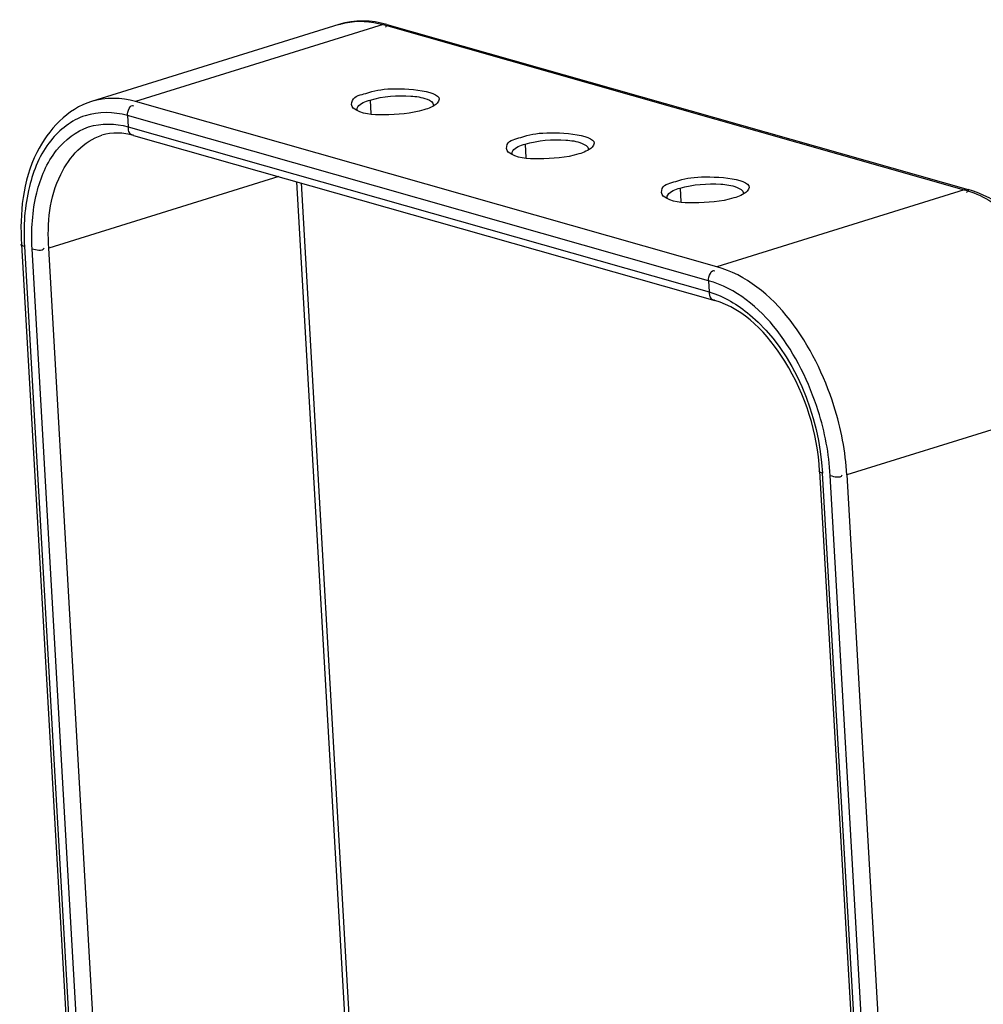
# Paper-space layout 'Sheet' of a CAD drawing. Header units: inches. Extents: x 0.2 to 10.8, y 0.2 to 8.3.
# Tile 317 of 545: x 5.033 to 5.688, y 7.444 to 8.113. Entities that reach past the tile are written whole.
import ezdxf

# ---------------------------------------------------------------- set-up
doc = ezdxf.new("R2010")
doc.units = ezdxf.units.IN
doc.header["$MEASUREMENT"] = 0
doc.layers.get('0').update_dxf_attribs({"lineweight": 5})

psp = doc.layouts.new('Sheet')

# ---------------------------------------------------------------- linework, layer by layer
at = {"color": 0, "linetype": 'ByBlock', "lineweight": -3}
for p, q in [((5.249991, 8.110217), (5.081799, 8.057873)), ((5.280031, 8.110134), (5.111838, 8.05779)), ((5.280031, 8.110134), (5.674937, 7.997939)), ((5.282657, 8.110196), (5.677562, 7.998001)), ((5.506744, 7.945595), (5.111838, 8.05779)), ((5.271186, 8.058828), (5.271721, 8.049544)), ((5.262457, 8.051877), (5.262342, 8.052473)), ((5.106271, 8.048287), (5.10671, 8.040654)), ((5.501177, 7.936092), (5.106271, 8.048287)), ((5.10671, 8.040654), (5.501616, 7.928459)), ((5.110531, 8.034828), (5.505436, 7.922633)), ((5.376495, 8.02891), (5.377029, 8.019626)), ((5.367765, 8.021958), (5.367651, 8.022554)), ((5.209128, 8.006816), (5.052829, 7.958173)), ((5.264118, 7.261524), (5.221435, 8.003319)), ((5.224316, 8.002501), (5.266906, 7.26233)), ((5.481803, 7.998991), (5.482337, 7.989707)), ((5.674937, 7.997939), (5.506744, 7.945595)), ((5.473073, 7.992039), (5.472959, 7.992636)), ((5.034311, 7.960705), (5.087343, 7.039062)), ((5.036291, 7.959296), (5.089173, 7.040242)), ((5.094168, 7.043458), (5.041556, 7.9578)), ((5.10507, 7.050266), (5.052829, 7.958173)), ((5.501177, 7.936092), (5.501616, 7.928459)), ((5.763358, 7.856436), (5.595166, 7.804092)), ((5.576648, 7.806624), (5.639608, 6.712427)), ((5.641565, 6.711421), (5.578628, 7.805214)), ((5.646902, 6.708675), (5.583894, 7.803718)), ((5.595166, 7.804092), (5.653033, 6.798407))]:
    psp.add_line(p, q, dxfattribs=at)
for points in [[(5.282657, 8.110196), (5.272183, 8.113172), (5.260388, 8.113452), (5.249991, 8.110217)], [(5.254154, 8.111308), (5.262597, 8.113116), (5.271725, 8.112494), (5.280031, 8.110134)], [(5.111838, 8.05779), (5.102206, 8.060527), (5.09136, 8.060848), (5.081799, 8.057873)], [(5.106271, 8.048287), (5.106119, 8.050924), (5.1083, 8.056495), (5.110477, 8.055)], [(5.316732, 8.056711), (5.314399, 8.054331), (5.311006, 8.053164), (5.307825, 8.052174)], [(5.110531, 8.034828), (5.103605, 8.036796), (5.095806, 8.037096), (5.088931, 8.034957)], [(5.42204, 8.026792), (5.419707, 8.024412), (5.416314, 8.023245), (5.413133, 8.022255)], [(5.527348, 7.996873), (5.525015, 7.994494), (5.521623, 7.993326), (5.518441, 7.992336)], [(5.041556, 7.9578), (5.04418, 7.957054), (5.048414, 7.955775), (5.04973, 7.958163)], [(5.501177, 7.936092), (5.501025, 7.938728), (5.503206, 7.944299), (5.505383, 7.942805)], [(5.583894, 7.803718), (5.586517, 7.802973), (5.590751, 7.801693), (5.592068, 7.804082)]]:
    psp.add_open_spline(points, degree=3, dxfattribs=at)
for points, knots in [([(5.249991, 8.110217), (5.250676, 8.11043), (5.252056, 8.110825), (5.253452, 8.111157), (5.254154, 8.111308)], [0, 0, 0, 0, 0.4996813, 1, 1, 1, 1]), ([(5.282654, 8.109421), (5.28248, 8.109273), (5.282126, 8.108908), (5.281819, 8.108504), (5.28166, 8.108275)], [0, 0, 0, 0, 0.4498857, 1, 1, 1, 1]), ([(5.282858, 8.109582), (5.282823, 8.109557), (5.282754, 8.109505), (5.282687, 8.109449), (5.282654, 8.109421)], [0, 0, 0, 0, 0.4885539, 1, 1, 1, 1]), ([(5.25974, 8.053431), (5.258407, 8.054511), (5.258416, 8.061668), (5.265024, 8.062363), (5.268334, 8.063393)], [0, 0, 0, 0, 0.3309594, 1, 1, 1, 1]), ([(5.268334, 8.063393), (5.274008, 8.065159), (5.286097, 8.068258), (5.324281, 8.064411), (5.316732, 8.056711)], [0, 0, 0, 0, 0.3552844, 1, 1, 1, 1]), ([(5.081799, 8.057873), (5.065644, 8.052845), (5.036383, 8.021254), (5.033098, 7.981784), (5.034311, 7.960705)], [0, 0, 0, 0, 0.4448615, 1, 1, 1, 1]), ([(5.262342, 8.052473), (5.262309, 8.053058), (5.263857, 8.056787), (5.268146, 8.057882), (5.271186, 8.058828)], [0, 0, 0, 0, 0.1552833, 1, 1, 1, 1]), ([(5.271186, 8.058828), (5.280022, 8.061578), (5.293913, 8.062243), (5.30774, 8.060731), (5.314147, 8.057391), (5.314256, 8.05546)], [0, 0, 0, 0, 0.618295, 0.8707662, 1, 1, 1, 1]), ([(5.314256, 8.05546), (5.314261, 8.055362), (5.314259, 8.055163), (5.314232, 8.054965), (5.314212, 8.054867)], [0, 0, 0, 0, 0.4961451, 1, 1, 1, 1]), ([(5.106271, 8.048287), (5.097058, 8.050905), (5.076327, 8.051429), (5.050641, 8.031296), (5.037126, 7.998279), (5.035509, 7.972888), (5.036291, 7.959296)], [0, 0, 0, 0, 0.2162476, 0.4336657, 0.6925934, 1, 1, 1, 1]), ([(5.307825, 8.052174), (5.299019, 8.049433), (5.283156, 8.048503), (5.265212, 8.048998), (5.25974, 8.053431)], [0, 0, 0, 0, 0.5670129, 1, 1, 1, 1]), ([(5.041556, 7.9578), (5.040828, 7.970455), (5.042334, 7.994095), (5.054917, 8.024835), (5.078831, 8.043579), (5.098132, 8.043091), (5.10671, 8.040654)], [0, 0, 0, 0, 0.3074066, 0.5663343, 0.7837524, 1, 1, 1, 1]), ([(5.10671, 8.040654), (5.106793, 8.039214), (5.106594, 8.036757), (5.109576, 8.034898), (5.11033, 8.035443)], [0, 0, 0, 0, 0.6081695, 1, 1, 1, 1]), ([(5.373642, 8.033474), (5.379317, 8.03524), (5.391405, 8.038339), (5.429589, 8.034492), (5.42204, 8.026792)], [0, 0, 0, 0, 0.3552844, 1, 1, 1, 1]), ([(5.052829, 7.958173), (5.051855, 7.975092), (5.054185, 8.005941), (5.076658, 8.031137), (5.088931, 8.034957)], [0, 0, 0, 0, 0.5686788, 1, 1, 1, 1]), ([(5.365048, 8.023512), (5.363715, 8.024592), (5.363725, 8.031749), (5.370332, 8.032444), (5.373642, 8.033474)], [0, 0, 0, 0, 0.3309594, 1, 1, 1, 1]), ([(5.367651, 8.022554), (5.367618, 8.023139), (5.369165, 8.026869), (5.373454, 8.027963), (5.376495, 8.02891)], [0, 0, 0, 0, 0.1552833, 1, 1, 1, 1]), ([(5.376495, 8.02891), (5.38533, 8.031659), (5.399221, 8.032324), (5.413048, 8.030812), (5.419455, 8.027472), (5.419564, 8.025541)], [0, 0, 0, 0, 0.618295, 0.8707662, 1, 1, 1, 1]), ([(5.413133, 8.022255), (5.404327, 8.019514), (5.388464, 8.018584), (5.37052, 8.01908), (5.365048, 8.023512)], [0, 0, 0, 0, 0.5670129, 1, 1, 1, 1]), ([(5.419564, 8.025541), (5.419569, 8.025443), (5.419567, 8.025244), (5.41954, 8.025046), (5.41952, 8.024948)], [0, 0, 0, 0, 0.4961451, 1, 1, 1, 1]), ([(5.470356, 7.993594), (5.469024, 7.994673), (5.469033, 8.00183), (5.475641, 8.002525), (5.478951, 8.003556)], [0, 0, 0, 0, 0.3309594, 1, 1, 1, 1]), ([(5.478951, 8.003556), (5.484625, 8.005321), (5.496713, 8.008421), (5.534897, 8.004573), (5.527348, 7.996873)], [0, 0, 0, 0, 0.3552844, 1, 1, 1, 1]), ([(5.481803, 7.998991), (5.490638, 8.001741), (5.504529, 8.002406), (5.518356, 8.000893), (5.524763, 7.997554), (5.524872, 7.995623)], [0, 0, 0, 0, 0.618295, 0.8707662, 1, 1, 1, 1]), ([(5.472959, 7.992636), (5.472926, 7.99322), (5.474474, 7.99695), (5.478762, 7.998045), (5.481803, 7.998991)], [0, 0, 0, 0, 0.1552833, 1, 1, 1, 1]), ([(5.524872, 7.995623), (5.524878, 7.995524), (5.524876, 7.995325), (5.524848, 7.995128), (5.524828, 7.99503)], [0, 0, 0, 0, 0.4961451, 1, 1, 1, 1]), ([(5.674937, 7.997939), (5.675324, 7.997829), (5.676098, 7.997601), (5.676868, 7.997359), (5.677253, 7.997234)], [0, 0, 0, 0, 0.4983121, 1, 1, 1, 1]), ([(5.677763, 7.997386), (5.677553, 7.997234), (5.677118, 7.996824), (5.676756, 7.996353), (5.676565, 7.99608)], [0, 0, 0, 0, 0.4382919, 1, 1, 1, 1]), ([(5.677253, 7.997234), (5.688741, 7.993506), (5.737487, 7.961581), (5.760793, 7.901028), (5.763358, 7.856436)], [0, 0, 0, 0, 0.2128549, 1, 1, 1, 1]), ([(5.76608, 7.858391), (5.76518, 7.874028), (5.75496, 7.928793), (5.716968, 7.986806), (5.677562, 7.998001)], [0, 0, 0, 0, 0.2765905, 1, 1, 1, 1]), ([(5.518441, 7.992336), (5.509636, 7.989596), (5.493772, 7.988666), (5.475828, 7.989161), (5.470356, 7.993594)], [0, 0, 0, 0, 0.5670129, 1, 1, 1, 1]), ([(5.036291, 7.959296), (5.035745, 7.959451), (5.03491, 7.959779), (5.033931, 7.960296), (5.033821, 7.960667)], [0, 0, 0, 0, 0.5945426, 1, 1, 1, 1]), ([(5.595166, 7.804092), (5.59425, 7.820019), (5.5839, 7.875168), (5.546353, 7.934342), (5.506744, 7.945595)], [0, 0, 0, 0, 0.2792547, 1, 1, 1, 1]), ([(5.583894, 7.803718), (5.583036, 7.818618), (5.573354, 7.870209), (5.53823, 7.925565), (5.501177, 7.936092)], [0, 0, 0, 0, 0.2792548, 1, 1, 1, 1]), ([(5.501616, 7.928459), (5.501699, 7.927018), (5.5015, 7.924561), (5.504482, 7.922703), (5.505235, 7.923248)], [0, 0, 0, 0, 0.6081695, 1, 1, 1, 1]), ([(5.501616, 7.928459), (5.511792, 7.925568), (5.555575, 7.898366), (5.57636, 7.844631), (5.578628, 7.805214)], [0, 0, 0, 0, 0.2113206, 1, 1, 1, 1]), ([(5.576648, 7.806624), (5.575148, 7.832699), (5.561151, 7.878775), (5.52564, 7.916893), (5.505436, 7.922633)], [0, 0, 0, 0, 0.5542782, 1, 1, 1, 1]), ([(5.578628, 7.805214), (5.578082, 7.805369), (5.577247, 7.805698), (5.576268, 7.806214), (5.576158, 7.806586)], [0, 0, 0, 0, 0.5945426, 1, 1, 1, 1])]:
    psp.add_open_spline(points, degree=3, knots=knots, dxfattribs=at)

doc.saveas('drawing.dxf')
